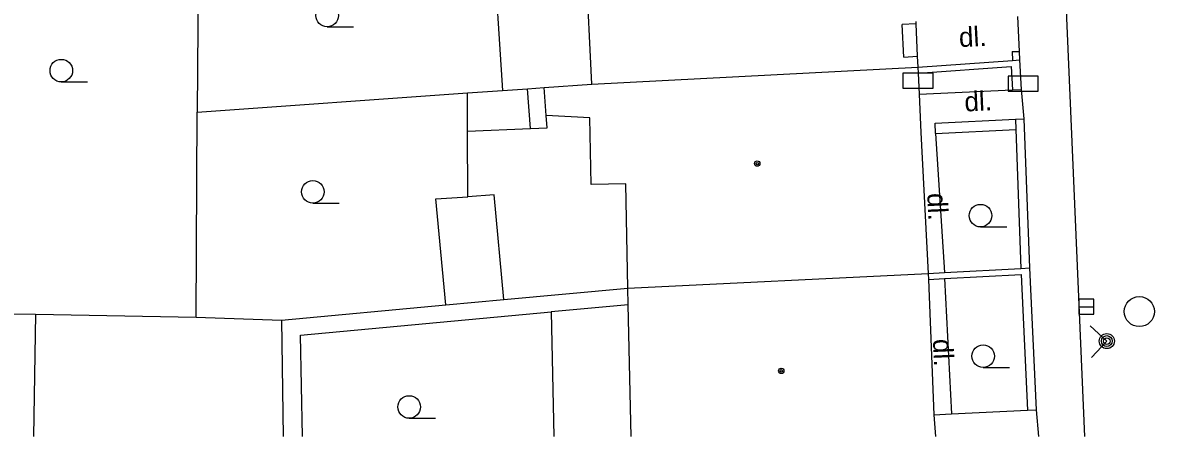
# Model space of a CAD drawing. Extents: x -596229 to -595156, y -1161237 to -1159376.
# Drawn here: x -595248.83 to -595211.21, y -1161235.42 to -1161221.66 of the extents above; entities that cross this region are included whole.
import ezdxf

# ---------------------------------------------------------------- set-up
doc = ezdxf.new("R2010")
doc.units = 0
for name, color, linetype in [('DOP - kresba z DSPS bez souradnic', 7, 'Continuous'), ('DOP - rozhrani ploch obecne', 7, 'Continuous'), ('Level 24', 7, 'Continuous'), ('Level 27', 7, 'Continuous'), ('Level 31', 7, 'Continuous'), ('Level 36', 7, 'Continuous'), ('Level 39', 7, 'Continuous'), ('TM - budovy zdene_ betonove - NP', 7, 'Continuous'), ('TM - budovy zdene_ betonove - VP', 7, 'Continuous'), ('TM - chodniky - VP', 7, 'Continuous'), ('TM - komunikace - VP', 7, 'Continuous'), ('TM - plot drateny_ kovovy - VP', 7, 'Continuous'), ('TM - plot dreveny - VP', 7, 'Continuous'), ('TM - podezdivka plotu - VP', 7, 'Continuous'), ('TM - popis povrchu', 7, 'Continuous'), ('TM - rozhrani ploch obecne - VP', 7, 'Continuous'), ('TM - vjezd na pozemek', 7, 'Continuous'), ('TM - vstup do budovy - zdene_ betonove  - shora neviditelny', 7, 'Continuous')]:
    doc.layers.add(name, color=color, linetype=linetype)

msp = doc.modelspace()

# ---------------------------------------------------------------- linework, layer by layer
at = {"layer": 'DOP - kresba z DSPS bez souradnic'}
for points in [[(-595233.2, -1161218.95), (-595232.88, -1161223.92)], [(-595231.94, -1161225.18), (-595232.05, -1161223.86)], [(-595234.04, -1161225.27), (-595234.04, -1161224)], [(-595231.39, -1161225.16), (-595231.42, -1161224.75)], [(-595234.04, -1161225.27), (-595231.94, -1161225.18)], [(-595234.03, -1161227.45), (-595234.04, -1161225.27)], [(-595231.94, -1161225.18), (-595231.39, -1161225.16)], [(-595235.09, -1161227.52), (-595234.03, -1161227.45)], [(-595234.76, -1161231.05), (-595235.09, -1161227.52)], [(-595233.15, -1161227.39), (-595234.03, -1161227.45)], [(-595232.83, -1161230.87), (-595233.15, -1161227.39)], [(-595228.7, -1161231.04), (-595231.26, -1161231.28)], [(-595248.4, -1161231.35), (-595248.463, -1161235.417)], [(-595239.59, -1161232.05), (-595231.26, -1161231.28)], [(-595231.26, -1161231.28), (-595231.167, -1161235.417)], [(-595239.52, -1161235.417), (-595239.59, -1161232.05)]]:
    msp.add_lwpolyline(points, dxfattribs=at)
at = {"layer": 'DOP - rozhrani ploch obecne'}
for points in [[(-595242.98, -1161218.9), (-595243.02, -1161224.64)], [(-595234.04, -1161224), (-595232.88, -1161223.92)], [(-595232.88, -1161223.92), (-595232.05, -1161223.86)], [(-595232.05, -1161223.86), (-595231.49, -1161223.82)], [(-595243.02, -1161224.64), (-595234.04, -1161224)], [(-595243.06, -1161231.45), (-595243.02, -1161224.64)], [(-595232.83, -1161230.87), (-595228.71, -1161230.49)], [(-595240.22, -1161231.56), (-595234.76, -1161231.05)], [(-595234.76, -1161231.05), (-595232.83, -1161230.87)], [(-595249.16, -1161231.34), (-595248.4, -1161231.35)], [(-595248.4, -1161231.35), (-595243.06, -1161231.45)], [(-595243.06, -1161231.45), (-595240.22, -1161231.56)], [(-595240.22, -1161231.56), (-595240.163, -1161235.417)]]:
    msp.add_lwpolyline(points, dxfattribs=at)
at = {"layer": 'Level 24'}
for points in [[(-595219.567, -1161223.848), (-595218.567, -1161223.848), (-595218.567, -1161223.348), (-595219.567, -1161223.348)], [(-595216.068, -1161223.939), (-595215.068, -1161223.939), (-595215.068, -1161223.439), (-595216.068, -1161223.439)]]:
    msp.add_lwpolyline(points, close=True, dxfattribs=at)
at = {"layer": 'Level 27'}
msp.add_line((-595213.72, -1161231.11), (-595213.22, -1161231.11), dxfattribs=at)
msp.add_lwpolyline([(-595213.72, -1161231.36), (-595213.22, -1161231.36), (-595213.22, -1161230.86), (-595213.72, -1161230.86)], close=True, dxfattribs=at)
msp.add_circle((-595211.71, -1161231.27), 0.5, dxfattribs=at)
at = {"layer": 'Level 31'}
msp.add_lwpolyline([(-595213.339, -1161231.739), (-595212.79, -1161232.25), (-595213.301, -1161232.799)], dxfattribs=at)
for radius in [0.25, 0.18, 0.11]:
    msp.add_circle((-595212.79, -1161232.25), radius, dxfattribs=at)
at = {"layer": 'Level 36'}
for p, q in [((-595238.7, -1161221.805), (-595237.825, -1161221.805)), ((-595247.54, -1161223.635), (-595246.665, -1161223.635)), ((-595239.18, -1161227.665), (-595238.305, -1161227.665)), ((-595216.99, -1161228.455), (-595216.115, -1161228.455)), ((-595216.9, -1161233.125), (-595216.025, -1161233.125)), ((-595235.98, -1161234.815), (-595235.105, -1161234.815))]:
    msp.add_line(p, q, dxfattribs=at)
for centre in [(-595238.7, -1161221.43), (-595247.54, -1161223.26), (-595239.18, -1161227.29), (-595216.99, -1161228.08), (-595216.9, -1161232.75), (-595235.98, -1161234.44)]:
    msp.add_circle(centre, 0.375, dxfattribs=at)
at = {"layer": 'Level 39'}
for centre, radius in [((-595224.41, -1161226.35), 0.09), ((-595224.41, -1161226.35), 0.0398), ((-595223.61, -1161233.24), 0.09), ((-595223.61, -1161233.24), 0.0398)]:
    msp.add_circle(centre, radius, dxfattribs=at)
at = {"layer": 'TM - budovy zdene_ betonove - NP'}
for points in [[(-595219.14, -1161221.7), (-595219.59, -1161221.73)], [(-595219.54, -1161222.81), (-595219.09, -1161222.78)]]:
    msp.add_lwpolyline(points, dxfattribs=at)
at = {"layer": 'TM - budovy zdene_ betonove - VP'}
for points in [[(-595229.91, -1161223.71), (-595230.1, -1161219.82)], [(-595219.14, -1161221.63), (-595219.14, -1161221.7)], [(-595219.14, -1161221.7), (-595219.09, -1161222.78)], [(-595219.09, -1161222.78), (-595219.07, -1161223.15)], [(-595229.91, -1161223.71), (-595219.07, -1161223.15)], [(-595219.07, -1161223.15), (-595219.06, -1161223.35)], [(-595219.06, -1161223.35), (-595219.03, -1161224.04)], [(-595231.49, -1161223.82), (-595229.91, -1161223.71)], [(-595231.42, -1161224.75), (-595231.49, -1161223.82)], [(-595219.03, -1161224.04), (-595218.97, -1161225.32)], [(-595229.97, -1161224.83), (-595231.42, -1161224.75)], [(-595229.93, -1161227.04), (-595229.97, -1161224.83)], [(-595218.97, -1161225.32), (-595218.73, -1161230)], [(-595228.78, -1161227.02), (-595229.93, -1161227.04)], [(-595228.71, -1161230.49), (-595228.78, -1161227.02)], [(-595228.71, -1161230.49), (-595218.73, -1161230)], [(-595218.73, -1161230), (-595218.72, -1161230.2)], [(-595218.72, -1161230.2), (-595218.54, -1161234.7)], [(-595228.7, -1161231.04), (-595228.71, -1161230.49)], [(-595228.597, -1161235.417), (-595228.7, -1161231.04)], [(-595218.54, -1161234.7), (-595218.488, -1161235.417)]]:
    msp.add_lwpolyline(points, dxfattribs=at)
at = {"layer": 'TM - chodniky - VP'}
for points in [[(-595219.03, -1161224.04), (-595215.93, -1161223.9)], [(-595218.48, -1161225.35), (-595218.19, -1161229.97)], [(-595218.54, -1161234.7), (-595217.95, -1161234.67)], [(-595217.95, -1161234.67), (-595215.43, -1161234.55)]]:
    msp.add_lwpolyline(points, dxfattribs=at)
at = {"layer": 'TM - komunikace - VP'}
msp.add_lwpolyline([(-595213.525, -1161235.417), (-595214.72, -1161207.59), (-595214.86, -1161204.68)], dxfattribs=at)
at = {"layer": 'TM - plot drateny_ kovovy - VP'}
for points in [[(-595219.06, -1161223.35), (-595215.97, -1161223.12), (-595215.93, -1161223.9)], [(-595215.81, -1161225.22), (-595215.65, -1161229.84)], [(-595218.72, -1161230.2), (-595218.19, -1161230.17)], [(-595218.19, -1161230.17), (-595215.64, -1161230.04), (-595215.43, -1161234.55)]]:
    msp.add_lwpolyline(points, dxfattribs=at)
at = {"layer": 'TM - plot dreveny - VP'}
for points in [[(-595215.94, -1161222.63), (-595215.93, -1161222.92)], [(-595215.82, -1161224.87), (-595215.81, -1161225.22)]]:
    msp.add_lwpolyline(points, dxfattribs=at)
at = {"layer": 'TM - podezdivka plotu - VP'}
for points in [[(-595215.94, -1161222.63), (-595215.69, -1161222.63)], [(-595219.07, -1161223.15), (-595215.93, -1161222.92)], [(-595215.93, -1161222.92), (-595215.68, -1161222.9)], [(-595215.63, -1161223.89), (-595215.68, -1161222.9)], [(-595215.93, -1161223.9), (-595215.63, -1161223.89)], [(-595218.48, -1161225.35), (-595218.5, -1161225.01), (-595215.82, -1161224.87)], [(-595215.82, -1161224.87), (-595215.54, -1161224.86)], [(-595215.35, -1161229.82), (-595215.54, -1161224.86)], [(-595218.48, -1161225.35), (-595215.81, -1161225.22)], [(-595218.19, -1161229.97), (-595215.65, -1161229.84)], [(-595215.65, -1161229.84), (-595215.35, -1161229.82)], [(-595215.13, -1161234.54), (-595215.35, -1161229.82)], [(-595218.73, -1161230), (-595218.19, -1161229.97)], [(-595215.43, -1161234.55), (-595215.13, -1161234.54)]]:
    msp.add_lwpolyline(points, dxfattribs=at)
at = {"layer": 'TM - rozhrani ploch obecne - VP'}
msp.add_lwpolyline([(-595218.19, -1161230.17), (-595217.95, -1161234.67)], dxfattribs=at)
at = {"layer": 'TM - vjezd na pozemek'}
for points in [[(-595215.69, -1161222.63), (-595215.75, -1161221.46)], [(-595215.68, -1161222.9), (-595215.69, -1161222.63)], [(-595215.54, -1161224.86), (-595215.63, -1161223.89)], [(-595215.05, -1161235.417), (-595215.13, -1161234.54)]]:
    msp.add_lwpolyline(points, dxfattribs=at)
at = {"layer": 'TM - vstup do budovy - zdene_ betonove  - shora neviditelny'}
msp.add_lwpolyline([(-595219.54, -1161222.81), (-595219.59, -1161221.73)], dxfattribs=at)

# ---------------------------------------------------------------- texts
at = {"layer": 'TM - popis povrchu'}
for rotation, p in [(2.9861, (-595217.69, -1161222.48)), (2.5194, (-595217.51, -1161224.62)), (272.565, (-595218.76, -1161227.34)), (272.565, (-595218.57, -1161232.19))]:
    msp.add_text('dl.', height=0.65, rotation=rotation, dxfattribs=at).set_placement(p)

doc.saveas('drawing.dxf')
